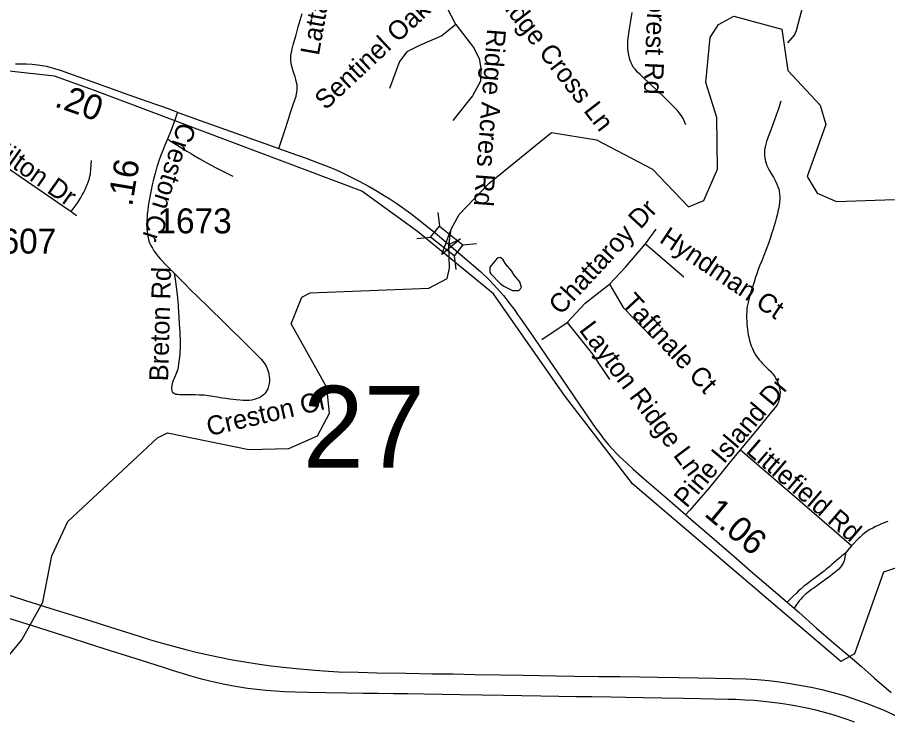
# Model space of a CAD drawing. Extents: x 1383679 to 1536984, y 460658 to 651027.
# Drawn here: x 1407344 to 1411699, y 566985 to 570506 of the extents above; entities that cross this region are included whole.
import ezdxf

# ---------------------------------------------------------------- set-up
doc = ezdxf.new("R2010")
doc.units = 0
for name, color, linetype in [('Exist Boundary Political City Limit New', 7, 'Continuous'), ('Exist Hydrographic Creek Single Shore', 7, 'Continuous'), ('Exist Hydrographic Misc Water Feature', 7, 'Continuous'), ('Exist Railroad Mainline', 7, 'Continuous'), ('Exist Road Non-System Type 51', 7, 'Continuous'), ('Exist Road Non-System Type 51 Label', 7, 'Continuous'), ('Exist Road Primary NC Attributed', 7, 'Continuous'), ('Exist Road Primary NC Structure Standard Bridge CELL', 7, 'Continuous'), ('Exist Road Secondary Mileage Hundredths English Label', 7, 'Continuous'), ('Exist Road Secondary Structure Standard Bridge Attributed CELL', 7, 'Continuous'), ('Exist Road Secondary Structure Standard Bridge Number Label', 7, 'Continuous'), ('Exist Road Secondary Type 51 Attributed', 7, 'Continuous'), ('Exist Road Secondary Type 51 Label', 7, 'Continuous'), ('Exist Road Secondary Type 51 Number Label', 7, 'Continuous'), ('Map Preparation Boundary City Limit Buffer Line', 7, 'Continuous')]:
    doc.layers.add(name, color=color, linetype=linetype)

msp = doc.modelspace()

# ---------------------------------------------------------------- linework, layer by layer
at = {"layer": 'Exist Boundary Political City Limit New'}
msp.add_lwpolyline([(1412547.1, 568439.2), (1412556.4, 568020.8), (1412362.5, 567988.4), (1412366.9, 567958.7), (1411679.4, 567727.7), (1411533.6, 567320.2), (1411466.1, 567280.6), (1410422.2, 568171.6), (1410082.8, 568612.4), (1409727.1, 569122.2), (1409346.8, 569434.8), (1409068.4, 569636.3), (1407730, 570140.1), (1407529.5, 570211.6), (1407303.6, 570236.9)], dxfattribs=at)
at = {"layer": 'Exist Hydrographic Creek Single Shore'}
msp.add_lwpolyline([(1407255.9, 567257.7), (1407366.9, 567390), (1407470.9, 567578.3), (1407516.9, 567810.4), (1407595.9, 567982.8), (1408045.8, 568400.5), (1408095.9, 568425.7), (1408502.9, 568342), (1408702.8, 568347.9), (1408845.8, 568410.7), (1408906.8, 568524.3), (1408892.9, 568652.6), (1408714.8, 568971.3), (1408767.8, 569104.8), (1408809.9, 569126.9), (1409402.9, 569151.1), (1409494.8, 569198.5), (1409506.3, 569250.2), (1409503.2, 569369.1), (1409514.2, 569446.1), (1409555.3, 569518.8), (1409704.8, 569676.8), (1410017.8, 569929.8), (1410242.8, 569892.5), (1410522.8, 569745.7), (1410702.8, 569558.2), (1410778.8, 569589.5), (1410847.8, 569745.7), (1410844.8, 570005.1), (1410789.8, 570180.1), (1410810.8, 570406.2), (1410853.8, 570471), (1410929.8, 570512.1), (1411170.8, 570448.2), (1411199.6, 570240.9), (1411362.3, 570067.2), (1411389.4, 569969.6), (1411297.3, 569709.1), (1411346.6, 569625.8), (1411443.7, 569584.2), (1411733.3, 569594.5)], dxfattribs=at)
at = {"layer": 'Exist Hydrographic Misc Water Feature'}
for points in [[(1411200.2, 570378.6), (1411233.5, 570417.5), (1411244.1, 570441.3), (1411293.1, 570633.3)], [(1409708, 569242.9), (1409708.4, 569229.9), (1409714.2, 569221.8), (1409761.1, 569172.7), (1409778.8, 569160.2), (1409822.4, 569139.2), (1409854.4, 569138.5), (1409866.7, 569154.2), (1409859.3, 569182.3), (1409830.1, 569215), (1409818.5, 569235.3), (1409787.3, 569272), (1409775.8, 569292.3), (1409764, 569302.6), (1409760, 569304.6), (1409750, 569302.9), (1409741.9, 569295.1), (1409709, 569255.9), (1409708, 569242.9)]]:
    msp.add_lwpolyline(points, dxfattribs=at)
at = {"layer": 'Exist Railroad Mainline'}
for points in [[(1407235, 567635.1), (1407384.1, 567587.3), (1407507, 567548.4), (1407711, 567484.7), (1407809.3, 567453.1), (1407916.1, 567418.9), (1408005.1, 567391.4), (1408075, 567371), (1408099.7, 567363.8), (1408186.4, 567341.5), (1408239.5, 567327.6), (1408292.5, 567316.1), (1408346.5, 567304.5), (1408420.1, 567290.1), (1408493.1, 567277.5), (1408555, 567268.1), (1408614.4, 567259.6), (1408674.8, 567252.4), (1408739.3, 567245.3), (1408814.4, 567238.7), (1408876.1, 567234.1), (1408951.8, 567229.8), (1409050.3, 567227), (1409143.1, 567225.2), (1409290.6, 567222.8), (1409420.8, 567220), (1409525.2, 567219.3), (1409631.7, 567216.7), (1409759.8, 567215), (1409874.8, 567213), (1410039.3, 567210), (1410132.5, 567208.5), (1410252.5, 567206.7)], [(1411534.5, 566978), (1411497.3, 566991.1), (1411462, 567002.8), (1411431.3, 567012.6), (1411402, 567020.7), (1411372.2, 567029), (1411340.6, 567037), (1411303.8, 567045.5), (1411270, 567052.7), (1411235.4, 567059), (1411206, 567063.8), (1411163.7, 567070.5), (1411121.5, 567076), (1411078.3, 567081.2), (1411031.7, 567085.8), (1410987.3, 567088), (1410940.2, 567090.4), (1410898.9, 567091.5), (1410830.5, 567093.2), (1410761.4, 567093.7), (1410677.3, 567095.6), (1410570.2, 567097.1), (1410474.3, 567098.7), (1410388.5, 567100.8), (1410316.1, 567101.7), (1410218.6, 567103.5), (1410141.7, 567104.8), (1410053.6, 567105.8), (1409964.1, 567107.6), (1409868.3, 567108.7), (1409777.7, 567110.8), (1409668.5, 567112.4), (1409560.7, 567114.1), (1409470.1, 567115.4), (1409380.6, 567117), (1409296.2, 567118.5), (1409227.9, 567119.4), (1409150.1, 567120.6), (1409074.9, 567121.7), (1408988.4, 567123.1), (1408887.6, 567124.8), (1408800.4, 567126.3), (1408734.9, 567127.6), (1408681.3, 567129.4), (1408636, 567132.2), (1408588.7, 567135.9), (1408542.8, 567140.5), (1408495.3, 567146.4), (1408436.4, 567155.5), (1408382.2, 567165.7), (1408329.5, 567177.1), (1408271.8, 567191.4), (1408213, 567207.8), (1408120.1, 567236.6), (1408075, 567250.9), (1407964.8, 567285.6), (1407810.6, 567334.8), (1407694.7, 567371.6), (1407613.7, 567398), (1407420.2, 567459.4), (1407291.6, 567499.8)], [(1410252.5, 567206.7), (1410361.2, 567205.2), (1410457.5, 567203.7), (1410548.1, 567202.3), (1410653.1, 567201), (1410749.4, 567199.7), (1410837.4, 567198.4), (1410920, 567196.3), (1410990.1, 567194.3), (1411047.2, 567190.6), (1411104.7, 567185.4), (1411157.6, 567179.9), (1411211, 567171.6), (1411269, 567160.9), (1411316.5, 567152.5), (1411370.7, 567141.1), (1411419.7, 567127.9), (1411481.4, 567110.2), (1411535.6, 567093.2), (1411591.6, 567072.9), (1411676.8, 567039), (1411753, 567004.5)]]:
    msp.add_lwpolyline(points, dxfattribs=at)
at = {"layer": 'Exist Road Non-System Type 51'}
msp.add_line((1408136.1, 569195.7), (1408130.7, 569224.3), dxfattribs=at)
for points in [[(1409538.3, 570470), (1409475.2, 570594.4), (1409426.6, 570723.8), (1409414.5, 570759.6), (1409414.5, 570759.6)], [(1408652.2, 569850.4), (1408680.7, 569935.5), (1408699.3, 569992), (1408709.7, 570025.5), (1408724.6, 570069.7), (1408738.7, 570111.8), (1408741.6, 570123.8), (1408742.6, 570132.3), (1408744.2, 570146), (1408744.7, 570155.9), (1408743.6, 570169.4), (1408741.4, 570180.6), (1408737.9, 570194.9), (1408733.6, 570209.4), (1408728.1, 570226.4), (1408721.5, 570248), (1408716.4, 570267.4), (1408713.6, 570279.2), (1408712.3, 570290.4), (1408711.9, 570303.1), (1408712.4, 570315.2), (1408715.2, 570331.1), (1408718.9, 570348.9), (1408724.2, 570368.6), (1408738.5, 570418.7), (1408749.8, 570458.6), (1408759, 570491.7), (1408768.5, 570526.7)], [(1410689.7, 569968.4), (1410681.2, 569988.7), (1410675.5, 570000), (1410667.5, 570012.9), (1410656.9, 570027.8), (1410645.8, 570041.9), (1410621.5, 570067.5), (1410589.2, 570098.4), (1410542.5, 570144), (1410502.7, 570180.6), (1410479.1, 570202.3), (1410461, 570219.8), (1410446.9, 570232.9), (1410435.2, 570246.4), (1410426.6, 570257.5), (1410420.3, 570268.3), (1410415.6, 570278.3), (1410411.1, 570290.2), (1410407.6, 570301.7), (1410403.6, 570317.5), (1410401.8, 570329.5), (1410399.2, 570345.7), (1410398.5, 570361.6), (1410398.8, 570376.3), (1410399.6, 570391.3), (1410402.5, 570414.2), (1410407.5, 570449.8), (1410412.4, 570478.9), (1410421.7, 570531.3)], [(1409538.3, 570470), (1409467.6, 570414.7), (1409357, 570365.5), (1409292.4, 570334.7), (1409255.6, 570285.5), (1409206.4, 570150.2)], [(1409538.3, 570470), (1409627.4, 570356.3), (1409655, 570300.9), (1409664.3, 570251.7), (1409661.2, 570187.1), (1409621.2, 570113.3), (1409522.9, 569990.3)], [(1411165.4, 570087.2), (1411153, 570048.9), (1411143.6, 570021.5), (1411132, 569988), (1411116.2, 569946.9), (1411102.1, 569907.7), (1411093.8, 569884.4), (1411088, 569865.6), (1411085.8, 569857.2), (1411084.4, 569851.1), (1411083.3, 569842.5), (1411082.7, 569835.3), (1411082.7, 569822.9), (1411083.5, 569812.9), (1411084.4, 569803.9), (1411086, 569794.3), (1411088.4, 569784.5), (1411090.9, 569776.9), (1411093.6, 569768.7), (1411098.1, 569758.5), (1411107.4, 569741.5), (1411118.3, 569722.1), (1411127.7, 569706), (1411137.1, 569689), (1411145.6, 569671), (1411150.4, 569657.7), (1411154.2, 569646.3), (1411156.5, 569635.5), (1411158.5, 569620.2), (1411159.3, 569609.3), (1411159.7, 569599.7), (1411158.3, 569580.7), (1411156.3, 569563.5), (1411153.4, 569546.8), (1411150.6, 569534.1), (1411147.9, 569522.3), (1411142, 569499.8), (1411136, 569478.7), (1411126.2, 569446.2), (1411119.1, 569422.9), (1411113, 569404.5), (1411102.9, 569373.5), (1411092.3, 569344.7), (1411080.2, 569314.8), (1411069.2, 569286.8), (1411060, 569265), (1411051.9, 569243.9), (1411044.5, 569222.3), (1411039, 569206.1), (1411031.2, 569181), (1411020.6, 569147.9), (1411013.9, 569125.6), (1411008.2, 569105.2), (1411003, 569085.1), (1410997.9, 569066), (1410996.8, 569059.2), (1410995.6, 569051.2), (1410994.8, 569042.9), (1410994.2, 569031.5), (1410993.6, 569020.7), (1410993.3, 569011.9), (1410993.7, 568998.8), (1410994.5, 568985.4), (1410995.1, 568971.2), (1410996.5, 568957.5), (1410998, 568944.3), (1411000, 568929.7), (1411002, 568917.7), (1411004.4, 568906.7), (1411006.7, 568895.5), (1411009.7, 568883.2), (1411013.4, 568871.9), (1411016.7, 568862.6), (1411020.8, 568851.9), (1411026, 568839.9), (1411032.3, 568828.6), (1411038.3, 568817.3), (1411045.1, 568806.9), (1411051.7, 568798.7), (1411058.9, 568790.4), (1411066.2, 568782.4), (1411072.3, 568775.5), (1411080.5, 568766.8), (1411093.8, 568753.4), (1411101.2, 568745.4), (1411112.6, 568734.9), (1411118.5, 568728.4), (1411124.6, 568721.1), (1411131.1, 568712.2), (1411135.9, 568705.2), (1411140.4, 568697.2), (1411143.4, 568691.8), (1411147.5, 568683), (1411150.6, 568675.9), (1411153.7, 568667.9), (1411156.5, 568657), (1411159.4, 568644), (1411160.4, 568637.6), (1411161.2, 568631), (1411161.2, 568623.6)], [(1408094.8, 569896.9), (1408104.7, 569891.4), (1408114.4, 569885.2), (1408146.5, 569864.8), (1408173.5, 569848), (1408192.2, 569836.5), (1408214.8, 569822.9), (1408234.4, 569810.8), (1408254.1, 569799.3), (1408279.7, 569785.1), (1408310.4, 569768.4), (1408338.6, 569753.6), (1408369.1, 569737.9), (1408402.5, 569721.6), (1408421.8, 569712)], [(1407613.5, 569533.7), (1407643.1, 569575.1), (1407659.2, 569600.9), (1407668.9, 569617.6), (1407674.9, 569628.2), (1407683.2, 569644.1), (1407690.5, 569660.5), (1407693.9, 569668.7), (1407698.5, 569680.7), (1407702.7, 569694.3), (1407705.1, 569702.2), (1407707.2, 569711.9), (1407709.2, 569723.6), (1407712, 569746.4), (1407713.7, 569768.7), (1407714.1, 569790.1)], [(1410487.9, 569372.1), (1410541, 569446.4)], [(1410307.5, 569170.3), (1410387.1, 569255.3), (1410487.9, 569372.1)], [(1410487.9, 569372.1), (1410678.9, 569207.5)], [(1408130.7, 569224.3), (1408134.4, 569220.6), (1408173.9, 569180.3), (1408219.1, 569134.6), (1408236.3, 569117.6), (1408256.9, 569097.8), (1408290.4, 569066), (1408306.8, 569049.5), (1408373.7, 568983.6), (1408504.2, 568854.5), (1408522.2, 568836.8), (1408536.2, 568823.6), (1408552.5, 568806.6), (1408561.8, 568796.5), (1408572.1, 568784.2), (1408580.6, 568772.8), (1408588.6, 568759.7), (1408594, 568748.9), (1408597.8, 568738.9), (1408600.8, 568729.1), (1408602.9, 568718.6), (1408604.9, 568708), (1408606.1, 568698.1), (1408605.4, 568685), (1408604.2, 568673), (1408601.4, 568659.4), (1408597.3, 568646.9), (1408593.1, 568637.9), (1408588.1, 568629.8), (1408582.2, 568622.4), (1408575.3, 568616.1), (1408569.6, 568611.5), (1408564.6, 568607.9), (1408555.2, 568602.2), (1408547.7, 568599), (1408539.2, 568595.7), (1408528.3, 568592.4), (1408516.7, 568590), (1408504, 568588.6), (1408488.6, 568587.8), (1408474.4, 568588.6), (1408458.6, 568589.5), (1408439.4, 568591.2), (1408423.3, 568593.1), (1408407.1, 568595.1), (1408387.5, 568598), (1408368.8, 568600.5), (1408343.8, 568604.8), (1408321.7, 568608.5), (1408299.6, 568611.7), (1408279.4, 568614), (1408256.1, 568615.4), (1408233.7, 568616.3), (1408212.3, 568616.8), (1408191.6, 568617.1), (1408171, 568616.8), (1408156.2, 568616.8), (1408147.4, 568617.4), (1408142.7, 568617.9), (1408137.1, 568618.9), (1408133.1, 568620.3), (1408129.6, 568622.4), (1408125.9, 568625.4), (1408122.1, 568629.3), (1408120.3, 568631.8), (1408119, 568635.2), (1408118, 568639.5), (1408117.3, 568647), (1408117.3, 568654.8), (1408118.3, 568662.7), (1408120, 568670.9), (1408122.1, 568679.9), (1408125.4, 568689.1), (1408128.3, 568696.4), (1408132.3, 568705.5), (1408137.5, 568716.4), (1408141, 568724.6), (1408144.2, 568733.4), (1408146, 568738.4), (1408148.3, 568747), (1408149.7, 568753.3), (1408150.5, 568759.4), (1408152, 568767.9), (1408154, 568782.8), (1408157.1, 568805.5), (1408158.6, 568820.5), (1408159.4, 568834.4), (1408160.3, 568850.8), (1408160.2, 568869.2), (1408159.7, 568896.4), (1408159.4, 568912.7), (1408158.6, 568930.2), (1408157.7, 568947.9), (1408154.3, 569000.1), (1408153.5, 569012.7), (1408152.8, 569024.2), (1408150, 569066.1), (1408148.5, 569081.3), (1408144.7, 569118.3), (1408136.1, 569195.7)], [(1410095.3, 568979.2), (1410185.5, 569074.7), (1410307.5, 569170.3)], [(1410307.5, 569170.3), (1410376.5, 569053.5), (1410525.1, 568899.5)], [(1409968, 568894.2), (1410095.3, 568979.2)], [(1410095.3, 568979.2), (1410222.6, 568819.9), (1410307.5, 568692.4)], [(1411161.2, 568623.6), (1411160.7, 568615.6), (1411160.1, 568608.1), (1411158.8, 568600.9), (1411157.2, 568593.8), (1411155.4, 568587), (1411152.7, 568579.5), (1411147.8, 568569.2), (1411142.6, 568561.9), (1411136.8, 568553.8), (1411117.4, 568529.1), (1411040.1, 568435.3), (1410962, 568341)], [(1410962, 568341), (1410906.8, 568274.4), (1410807.7, 568152.5), (1410710.3, 568039.5), (1410689.3, 568016.4)], [(1411519.2, 567859.6), (1411258.6, 568085.1), (1410962, 568341)], [(1411699.9, 567981.8), (1411677.1, 567973.1), (1411665.4, 567968.6)], [(1411665.4, 567968.6), (1411655.2, 567964), (1411639.2, 567957.2), (1411624.7, 567949.5), (1411614.4, 567944.1), (1411607.9, 567940.1), (1411600.9, 567936.2), (1411592.3, 567930.5), (1411581.6, 567922.4), (1411575.6, 567917.6), (1411568, 567910.7), (1411561.4, 567904.5), (1411553.4, 567896.5), (1411546.6, 567889.6), (1411529, 567870.9), (1411519.2, 567859.6)], [(1411519.2, 567859.6), (1411509.1, 567848.1), (1411490.6, 567826.6)], [(1411490.6, 567826.6), (1411487.9, 567823.4), (1411471, 567809.9), (1411463.3, 567804.2), (1411455.4, 567797), (1411441.7, 567785.4), (1411431.4, 567776.2), (1411420.6, 567766.3), (1411410, 567757.2), (1411396.4, 567746.1), (1411388.7, 567739.8), (1411381.3, 567734.1), (1411370.1, 567725.5), (1411312.6, 567681.7), (1411295.5, 567668.8), (1411280.9, 567657.7), (1411266.1, 567645.5), (1411253.8, 567634.9), (1411241, 567622.4), (1411226.7, 567608.6), (1411211.7, 567593.3), (1411196.8, 567578)], [(1411490.6, 567826.6), (1411486.1, 567805.9), (1411483.4, 567793.6), (1411481.3, 567785.9), (1411478.3, 567776.8), (1411474.2, 567768.3), (1411468.5, 567759.7), (1411461.9, 567751.7), (1411454.5, 567743.8), (1411445.4, 567735.2), (1411437.6, 567729), (1411422.3, 567716.7), (1411405.8, 567704.2), (1411388.1, 567691.1), (1411370.3, 567678.1), (1411349.9, 567663.7), (1411332.1, 567650.4), (1411317.4, 567640.4), (1411302, 567628.7), (1411292, 567620.4), (1411286.6, 567615.9), (1411280.1, 567610.2), (1411273.2, 567603.3), (1411264.7, 567593.9), (1411257, 567584.2), (1411248.7, 567573.3), (1411239.6, 567560.9), (1411231.3, 567548.4)]]:
    msp.add_lwpolyline(points, dxfattribs=at)
at = {"layer": 'Exist Road Primary NC Attributed'}
for points in [[(1407334.9, 570273.7), (1407356.7, 570274.2), (1407388.7, 570273.4), (1407417.7, 570271.9), (1407444.1, 570269.1), (1407467.7, 570265.7), (1407489, 570261.5), (1407507, 570257), (1407529.5, 570250.4), (1407557.3, 570241.6), (1407586.5, 570231.5), (1407618.8, 570219.9), (1407656.7, 570206.4), (1407711, 570186.9), (1407799.5, 570155.3), (1407878.8, 570127.5), (1407958.4, 570099.1), (1408035.1, 570071.8), (1408075, 570057.8), (1408106.3, 570046.4), (1408145.3, 570031.7)], [(1408145.3, 570031.7), (1408152.2, 570029.1), (1408234.8, 569999.2), (1408334.5, 569963.6), (1408437.4, 569926.7), (1408483.9, 569910.6), (1408606.5, 569866.8), (1408652.2, 569850.4), (1408707.8, 569830.5), (1408789.6, 569801.7), (1408850.1, 569778.8), (1408894.4, 569761.5), (1408931.9, 569746.5), (1408954.1, 569736.4), (1408977.5, 569725.2), (1409011.9, 569708.4), (1409051, 569687.9), (1409104.2, 569659.2), (1409145.3, 569636.3), (1409180.3, 569615.2), (1409208.4, 569597.9), (1409243.1, 569574.7), (1409313.9, 569524.1), (1409376.8, 569475.1), (1409445.4, 569418.6), (1409503.2, 569369.1)], [(1409503.2, 569369.1), (1409662.3, 569233.2), (1409707.6, 569190.4), (1409746, 569149.2), (1409777.1, 569113.6), (1409813.2, 569066), (1409822, 569055.3), (1409833.1, 569040.6), (1409847.7, 569018.9), (1409862.1, 568998.8), (1409927.6, 568904.5), (1409991.2, 568811.3), (1410067, 568699.1), (1410155.4, 568569.7), (1410217.8, 568479.1), (1410239.4, 568448.1), (1410258.3, 568422.1), (1410274.2, 568401.6), (1410287, 568385.1), (1410302.2, 568366.5), (1410322.2, 568343.7), (1410340.4, 568324.3), (1410358.1, 568307.2), (1410373.5, 568293), (1410394, 568273.6), (1410426, 568244), (1410481.4, 568196.3), (1410609.5, 568085), (1410728.1, 567982.9), (1410820.3, 567903), (1410929.5, 567808.8), (1411027, 567724), (1411102.5, 567658.7), (1411174.6, 567597), (1411196.8, 567578), (1411231.3, 567548.4), (1411255.6, 567527.5), (1411344.3, 567448.5), (1411429.3, 567375.3), (1411499.8, 567314.3), (1411568.2, 567255.7), (1411634.2, 567198.4), (1411717.9, 567125.4)]]:
    msp.add_lwpolyline(points, dxfattribs=at)
at = {"layer": 'Exist Road Primary NC Structure Standard Bridge CELL'}
for p, q in [((1409448.4, 569530.1), (1409456, 569461.5)), ((1409343.3, 569398.8), (1409411.9, 569406.4)), ((1409573.7, 569366.8), (1409642.3, 569374.4)), ((1409530.6, 569313), (1409538.2, 569244.4))]:
    msp.add_line(p, q, dxfattribs=at)
msp.add_lwpolyline([(1409456, 569461.5), (1409573.9, 569367.1), (1409529.8, 569312), (1409411.9, 569406.4)], close=True, dxfattribs=at)
at = {"layer": 'Exist Road Secondary Structure Standard Bridge Attributed CELL'}
msp.add_lwpolyline([(1409561.9, 569397), (1409467.8, 569319.5), (1409510.5, 569433.6), (1409503.2, 569369.1)], close=True, dxfattribs=at)
at = {"layer": 'Exist Road Secondary Type 51 Attributed'}
for points in [[(1406876.8, 570047.9), (1406909.1, 570024.9), (1406997.7, 569960.6), (1407078, 569903.4), (1407149.4, 569853.3), (1407309.7, 569742.8), (1407469.3, 569633.4), (1407570.7, 569563.5), (1407613.5, 569533.7), (1407640.5, 569514.9)], [(1408145.3, 570031.7), (1408135.6, 570002.1), (1408113.2, 569941.7), (1408094.8, 569896.9), (1408082.1, 569866.1), (1408075, 569847.8), (1408060.5, 569810.7), (1408052.4, 569788.6), (1408046.6, 569771.1), (1408042.3, 569757.3), (1408038.5, 569744.9), (1408033.1, 569724.8), (1408027.1, 569703.1), (1408023.6, 569688.7), (1408018.7, 569668.1), (1408013.4, 569641.5), (1408006.4, 569607.7), (1408003.5, 569590.3), (1407998.8, 569562.1), (1407996.2, 569540.2), (1407994.3, 569522.7), (1407993.1, 569508.6), (1407992, 569490), (1407991.6, 569478.9), (1407991.6, 569463.2), (1407992.5, 569447.5), (1407993.4, 569435.7), (1407995.5, 569420.1), (1407998.6, 569402.7), (1408002.4, 569387.4), (1408005.6, 569378), (1408011.2, 569364.9), (1408019.4, 569350.2), (1408027.5, 569337.7), (1408037.9, 569323.1), (1408049.3, 569308.5), (1408060.1, 569296), (1408075, 569280), (1408075.1, 569279.9), (1408109, 569245.7), (1408130.7, 569224.3)]]:
    msp.add_lwpolyline(points, dxfattribs=at)
at = {"layer": 'Map Preparation Boundary City Limit Buffer Line'}
msp.add_lwpolyline([(1412547.1, 568439.2), (1412556.4, 568020.8), (1412362.5, 567988.4), (1412366.9, 567958.7), (1411679.4, 567727.7), (1411533.6, 567320.2), (1411466.1, 567280.6), (1410422.2, 568171.6), (1410082.8, 568612.4), (1409727.1, 569122.2), (1409346.8, 569434.8), (1409068.4, 569636.3), (1407730, 570140.1), (1407529.5, 570211.6), (1407303.6, 570236.9)], dxfattribs=at)

# ---------------------------------------------------------------- texts
at = {"layer": 'Exist Road Non-System Type 51 Label'}
for s, rotation, p in [('Pine Forest Rd', 267.7221, (1410512.7, 570967.8)), ('Partridge Cross Ln', 307.7764, (1409612, 570764.4)), ('Latta Av', 79.8252, (1408852.6, 570312.3)), ('Sentinel Oak Ln', 43.0826, (1408886.3, 570039)), ('Ridge Acres Rd', 265.7081, (1409695.1, 570451.3)), ('Chattaroy Dr', 47.1785, (1410063.6, 569011.9)), ('Hyndman Ct', 326.2709, (1410551.9, 569383.9)), ('Breton Rd', 88.4405, (1408098, 568683.7)), ('Taftnale Ct', 312.6926, (1410364.2, 569072.4)), ('Layton Ridge Ln', 306.9282, (1410152, 568940.6)), ('Pine Island Dr', 49.8347, (1410693.5, 568045.5)), ('Creston Cr', 13.0823, (1408302.9, 568409.1)), ('Littlefield Rd', 319.3658, (1410985.7, 568329.6))]:
    msp.add_text(s, height=95, rotation=rotation, dxfattribs=at).set_placement(p)
at = {"layer": 'Exist Road Secondary Mileage Hundredths English Label'}
for s, rotation, p in [('.20', 340.4856, (1407524.6, 570062.1)), ('.16', 80.5869, (1407917.9, 569556.4)), ('1.06', 320.2551, (1410776.8, 568014.1))]:
    msp.add_text(s, height=125, rotation=rotation, dxfattribs=at).set_placement(p)
at = {"layer": 'Exist Road Secondary Structure Standard Bridge Number Label'}
msp.add_text('27', height=410.1, dxfattribs=at).set_placement((1408772.6, 568251.3))
at = {"layer": 'Exist Road Secondary Type 51 Label'}
for s, rotation, p in [('Creston Cr', 252.5597, (1408149.6, 569986.1)), ('Hilton Dr', 324.8565, (1407192.3, 569840.9))]:
    msp.add_text(s, height=95, rotation=rotation, dxfattribs=at).set_placement(p)
at = {"layer": 'Exist Road Secondary Type 51 Number Label'}
for s, p in [('1673', (1408044.8, 569425.1)), ('1607', (1407166.7, 569323.8))]:
    msp.add_text(s, height=125, dxfattribs=at).set_placement(p)

doc.saveas('drawing.dxf')
